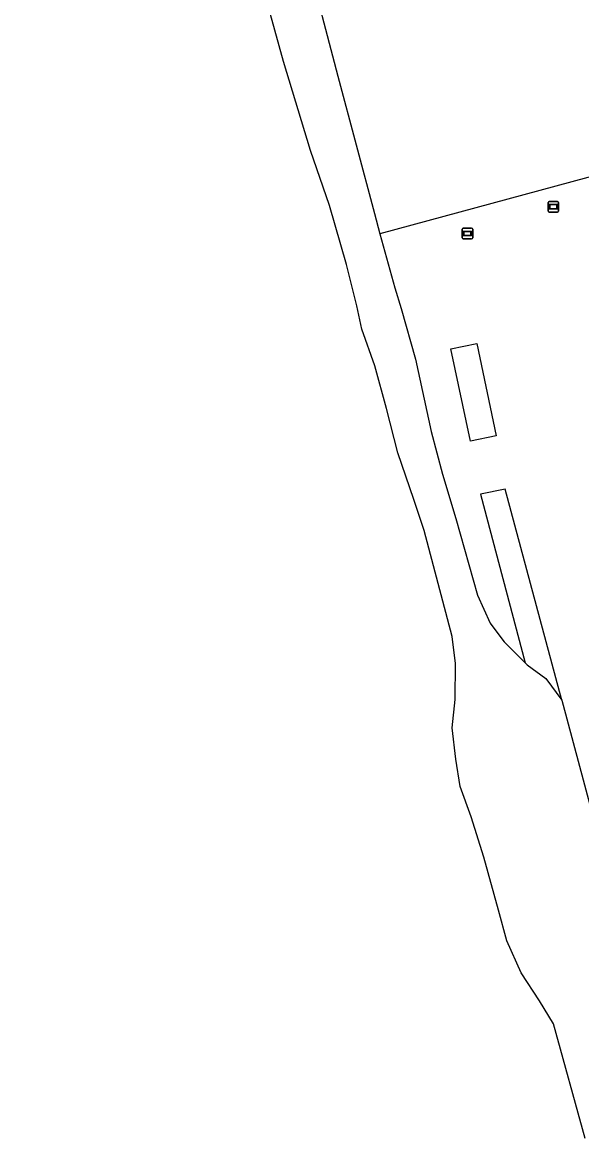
# Model space of a CAD drawing. Extents: x 159053 to 160041, y 380450 to 381422.
# Drawn here: x 159080.4 to 159133.1, y 380928 to 381033.3 of the extents above; entities that cross this region are included whole.
import ezdxf

# ---------------------------------------------------------------- set-up
doc = ezdxf.new("R2010")
doc.units = 0
for name, color, linetype in [('IMGEO_Groenvoorziening', 7, 'Continuous'), ('IMGEO_Rietland', 7, 'Continuous'), ('IMGEO_Verklikker', 7, 'Continuous'), ('IMGEO_Waterloop', 7, 'Continuous')]:
    doc.layers.add(name, color=color, linetype=linetype)

msp = doc.modelspace()

# ---------------------------------------------------------------- linework, layer by layer
at = {"layer": 'IMGEO_Groenvoorziening'}
for points in [[(159080.36, 381134.29), (159086.61, 381109.6), (159107.12, 381039.64), (159110.11, 381028.21), (159113.57, 381015.27), (159114.08, 381013.36)], [(159136.72, 381019.48), (159114.08, 381013.36)], [(159114.08, 381013.36), (159115.5, 381008.25), (159116.08, 381006.3), (159117.45, 381001.53), (159118.93, 380994.71), (159119.99, 380990.67), (159121.26, 380986.48), (159123.3, 380979.27), (159124.5, 380976.63), (159125.69, 380975.03), (159125.81, 380974.87), (159127.8, 380972.89)], [(159131.25, 380969.34), (159137.2, 380947.17)]]:
    msp.add_lwpolyline(points, dxfattribs=at)
at = {"layer": 'IMGEO_Rietland'}
for points in [[(159125.07, 380994.29), (159122.62, 380993.78), (159120.77, 381002.49), (159123.22, 381003.01), (159125.07, 380994.29)], [(159131.25, 380969.34), (159125.9, 380989.26), (159123.57, 380988.8), (159127.8, 380972.89)], [(159127.8, 380972.89), (159127.99, 380972.7), (159129.73, 380971.39), (159131.25, 380969.34)]]:
    msp.add_lwpolyline(points, dxfattribs=at)
at = {"layer": 'IMGEO_Verklikker'}
for p, q in [((159130.05, 381016.4), (159130.84, 381016.4)), ((159130.84, 381016.4), (159130.05, 381016.4)), ((159129.95, 381015.5), (159129.95, 381016.3)), ((159129.95, 381016.3), (159129.95, 381015.5)), ((159130.84, 381015.4), (159130.05, 381015.4)), ((159130.05, 381015.4), (159130.84, 381015.4)), ((159130.94, 381016.3), (159130.94, 381015.5)), ((159130.94, 381015.5), (159130.94, 381016.3)), ((159121.85, 381012.98), (159121.85, 381013.78)), ((159121.85, 381013.78), (159121.85, 381012.98)), ((159121.95, 381013.88), (159122.74, 381013.88)), ((159122.74, 381013.88), (159121.95, 381013.88)), ((159122.84, 381013.78), (159122.84, 381012.98)), ((159122.84, 381012.98), (159122.84, 381013.78)), ((159122.74, 381012.88), (159121.95, 381012.88)), ((159121.95, 381012.88), (159122.74, 381012.88))]:
    msp.add_line(p, q, dxfattribs=at)
for points in [[(159130.06, 381016.14), (159130.84, 381016.14), (159130.84, 381015.67), (159130.06, 381015.67), (159130.06, 381016.14)], [(159130.12, 381016.07), (159130.12, 381015.74), (159130.78, 381015.74), (159130.78, 381016.07), (159130.12, 381016.07)], [(159121.95, 381013.61), (159122.74, 381013.61), (159122.74, 381013.15), (159121.95, 381013.15), (159121.95, 381013.61)], [(159122.02, 381013.55), (159122.02, 381013.21), (159122.68, 381013.21), (159122.68, 381013.55), (159122.02, 381013.55)]]:
    msp.add_lwpolyline(points, dxfattribs=at)
for centre, start, end in [((159130.05, 381016.3), 90, 180), ((159130.05, 381016.3), 90, 180), ((159130.84, 381016.3), 0, 90), ((159130.84, 381016.3), 360, 90), ((159130.05, 381015.5), 180, 270), ((159130.05, 381015.5), 180, 270), ((159130.84, 381015.5), 270, 0), ((159130.84, 381015.5), 270, 0), ((159121.95, 381013.78), 90, 180), ((159121.95, 381013.78), 90, 180), ((159122.74, 381013.78), 0, 90), ((159122.74, 381013.78), 360, 90), ((159121.95, 381012.98), 180, 270), ((159121.95, 381012.98), 180, 270), ((159122.74, 381012.98), 270, 0), ((159122.74, 381012.98), 270, 0)]:
    msp.add_arc(centre, 0.1, start, end, dxfattribs=at)
at = {"layer": 'IMGEO_Waterloop'}
msp.add_lwpolyline([(159133.45, 380927.99), (159130.46, 380938.83), (159129.13, 380940.99), (159127.4, 380943.64), (159126.07, 380946.66), (159125.28, 380949.53), (159123.89, 380954.53), (159122.7, 380958.35), (159121.66, 380961.2), (159121.26, 380963.79), (159120.92, 380966.73), (159121.19, 380969.42), (159121.21, 380972.81), (159120.92, 380975.35), (159118.28, 380985.35), (159117.29, 380988.27), (159115.79, 380992.69), (159114.71, 380996.88), (159113.6, 381000.88), (159112.39, 381004.35), (159111.9, 381006.56), (159110.94, 381010.44), (159109.33, 381016.02), (159107.54, 381021.2), (159105.01, 381029.62), (159094.3, 381068.29)], dxfattribs=at)

doc.saveas('drawing.dxf')
